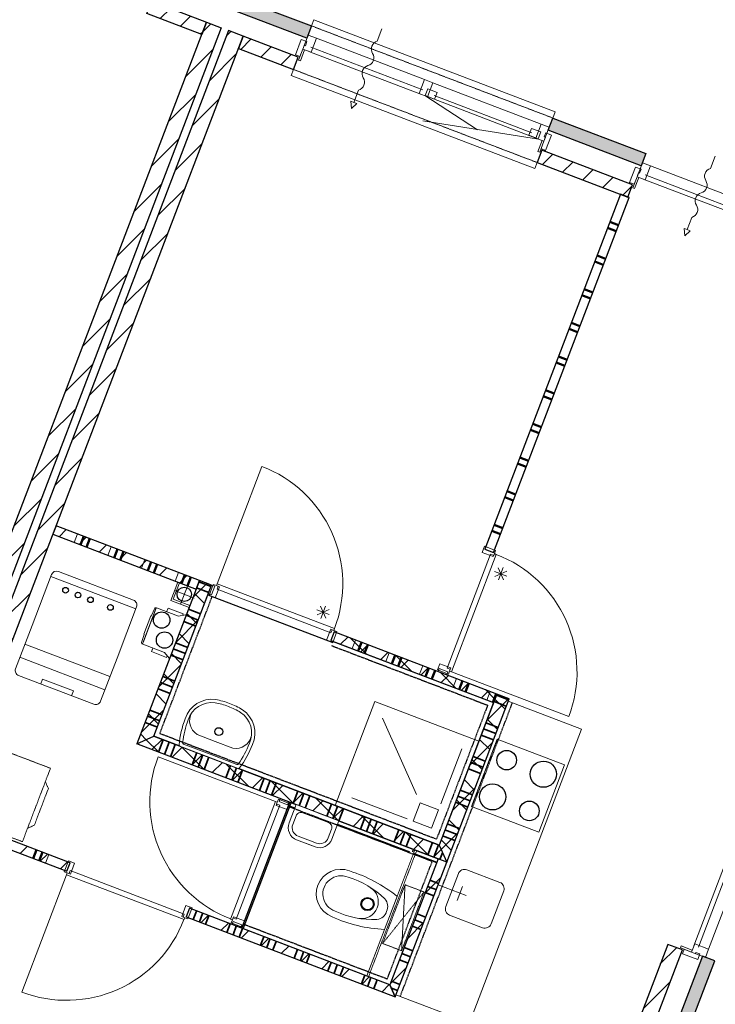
# Model space of a CAD drawing. Extents: x -1000932 to 2054797, y 285738 to 764020.
# Tile 333 of 656: x 218552 to 223860, y 575065 to 582581. Entities that reach past the tile are written whole.
import ezdxf

# ---------------------------------------------------------------- set-up
doc = ezdxf.new("R2010")
doc.units = 0
doc.header["$MEASUREMENT"] = 0
doc.set_wipeout_variables(frame=1)
doc.linetypes.add('DASHED', pattern=[0.75, 0.5, -0.25])
doc.layers.add('31.', color=7, linetype='CONTINUOUS')
doc.layers.add('HATCH_REACTORS', color=7, linetype='CONTINUOUS')
pattern_1 = [(45, (493651.67, 918770.12), (106.06602, -106.066015), [])]
pattern_2 = [(135, (493651.67, 918982.25), (106.066017, 106.06602), [])]

msp = doc.modelspace()

# ---------------------------------------------------------------- hatches: boundary and pattern name
at = {"layer": '31.', "linetype": 'Continuous'}
for points in [[(220174.571, 582657.311), (220210.259, 582750.717), (220780.102, 582533.092), (220744.415, 582439.654)], [(222584.759, 581736.779), (222620.446, 581830.186), (223330.415, 581559.029), (223294.727, 581465.592)], [(222478.071, 572068.436), (222571.477, 572032.779), (223855.977, 575395.811), (223762.54, 575431.498)]]:
    msp.add_hatch(color=7, dxfattribs=at).paths.add_polyline_path(points, flags=0)
h = msp.add_hatch(dxfattribs=at)
h.set_pattern_fill('ARKEY_P_050A40_12', style=0, pattern_type=0)
h.set_pattern_definition(pattern_1)
h.paths.add_polyline_path([(219521.29, 582628.498), (219556.977, 582721.936), (219977.352, 582561.373), (219941.665, 582467.936)], flags=0)
h = msp.add_hatch(dxfattribs=at)
h.set_pattern_fill('ARKEY_P_050A40_12', style=0, pattern_type=0)
h.set_pattern_definition(pattern_1)
h.paths.add_polyline_path([(216182.477, 572289.248), (216070.384, 572332.061), (219977.352, 582561.342), (220089.446, 582518.529)], flags=0)
h = msp.add_hatch(dxfattribs=at)
h.set_pattern_fill('ARKEY_P_050A40_12', style=0, pattern_type=0)
h.set_pattern_definition(pattern_1)
h.paths.add_polyline_path([(216238.54, 572267.842), (216350.634, 572225.029), (220257.602, 582454.311), (220145.509, 582497.123)], flags=0)
h = msp.add_hatch(dxfattribs=at)
h.set_pattern_fill('ARKEY_P_050A40_12', style=0, pattern_type=0)
h.set_pattern_definition(pattern_1)
h.paths.add_polyline_path([(220642.321, 582200.342), (220677.977, 582293.748), (220257.602, 582454.311), (220221.915, 582360.904)], flags=0)
h = msp.add_hatch(dxfattribs=at)
h.set_pattern_fill('ARKEY_P_050A40_12', style=0, pattern_type=0)
h.set_pattern_definition(pattern_1)
h.paths.add_polyline_path([(223192.634, 581226.279), (223228.29, 581319.686), (222537.009, 581583.717), (222501.321, 581490.311)], flags=0)
h = msp.add_hatch(dxfattribs=at)
h.set_pattern_fill('ARKEY_P_050A40_12', style=0, pattern_type=0)
h.set_pattern_definition(pattern_1)
h.paths.add_polyline_path([(218830.384, 578717.592), (218805.415, 578652.186), (219898.415, 578234.748), (219923.384, 578300.123)], flags=0)
h = msp.add_hatch(dxfattribs=at)
h.set_pattern_fill('ARKEY_P_050A40_17', style=0, pattern_type=0)
h.set_pattern_definition(pattern_2)
h.paths.add_polyline_path([(219447.071, 577052.998), (219576.165, 577110.748), (220016.821, 578264.436), (219923.384, 578300.123)], flags=0)
h = msp.add_hatch(dxfattribs=at)
h.set_pattern_fill('ARKEY_P_050A40_18', style=0, pattern_type=0)
h.set_pattern_definition(pattern_1)
h.paths.add_polyline_path([(219447.071, 577052.998), (219576.165, 577110.748), (220016.821, 578264.436), (219923.384, 578300.123)], flags=0)
h = msp.add_hatch(dxfattribs=at)
h.set_pattern_fill('ARKEY_P_050A40_17', style=0, pattern_type=0)
h.set_pattern_definition(pattern_2)
h.paths.add_polyline_path([(220950.977, 577907.654), (220926.009, 577842.248), (222168.477, 577367.717), (222193.446, 577433.092)], flags=0)
h = msp.add_hatch(dxfattribs=at)
h.set_pattern_fill('ARKEY_P_050A40_18', style=0, pattern_type=0)
h.set_pattern_definition(pattern_1)
h.paths.add_polyline_path([(220950.977, 577907.654), (220926.009, 577842.248), (222168.477, 577367.717), (222193.446, 577433.092)], flags=0)
h = msp.add_hatch(dxfattribs=at)
h.set_pattern_fill('ARKEY_P_050A40_17', style=0, pattern_type=0)
h.set_pattern_definition(pattern_2)
h.paths.add_polyline_path([(221752.79, 576279.404), (221810.54, 576150.279), (222286.852, 577397.436), (222193.446, 577433.092)], flags=0)
h = msp.add_hatch(dxfattribs=at)
h.set_pattern_fill('ARKEY_P_050A40_18', style=0, pattern_type=0)
h.set_pattern_definition(pattern_1)
h.paths.add_polyline_path([(221752.79, 576279.404), (221810.54, 576150.279), (222286.852, 577397.436), (222193.446, 577433.092)], flags=0)
h = msp.add_hatch(dxfattribs=at)
h.set_pattern_fill('ARKEY_P_050A40_17', style=0, pattern_type=0)
h.set_pattern_definition(pattern_2)
h.paths.add_polyline_path([(219447.071, 577052.998), (219576.165, 577110.748), (221752.79, 576279.404), (221810.54, 576150.279)], flags=0)
h = msp.add_hatch(dxfattribs=at)
h.set_pattern_fill('ARKEY_P_050A40_18', style=0, pattern_type=0)
h.set_pattern_definition(pattern_1)
h.paths.add_polyline_path([(219447.071, 577052.998), (219576.165, 577110.748), (221752.79, 576279.404), (221810.54, 576150.279)], flags=0)
h = msp.add_hatch(dxfattribs=at)
h.set_pattern_fill('ARKEY_P_050A40_12', style=0, pattern_type=0)
h.set_pattern_definition(pattern_1)
h.paths.add_polyline_path([(218912.102, 576079.811), (218937.102, 576145.217), (217986.571, 576508.248), (217961.571, 576442.842)], flags=0)
h = msp.add_hatch(dxfattribs=at)
h.set_pattern_fill('ARKEY_P_050A40_12', style=0, pattern_type=0)
h.set_pattern_definition(pattern_1)
h.paths.add_polyline_path([(221810.54, 576150.279), (221745.134, 576175.279), (221377.634, 575213.061), (221418.04, 575122.686)], flags=0)
h = msp.add_hatch(dxfattribs=at)
h.set_pattern_fill('ARKEY_P_050A40_12', style=0, pattern_type=0)
h.set_pattern_definition(pattern_1)
h.paths.add_polyline_path([(221418.04, 575122.686), (221377.634, 575213.061), (219847.915, 575797.311), (219822.946, 575731.936)], flags=0)
h = msp.add_hatch(dxfattribs=at)
h.set_pattern_fill('ARKEY_P_050A40_12', style=0, pattern_type=0)
h.set_pattern_definition(pattern_1)
h.paths.add_polyline_path([(223609.509, 575479.248), (223497.415, 575522.061), (222220.071, 572177.686), (222332.165, 572134.873)], flags=0)

# ---------------------------------------------------------------- linework, layer by layer
at = {"layer": '31.', "color": 7, "linetype": 'Continuous', "lineweight": 50}
for p, q in [((223121.696, 581012.529), (223056.29, 581037.498)), ((223103.852, 580965.811), (223038.446, 580990.779)), ((223005.727, 580708.904), (222940.321, 580733.904)), ((223023.571, 580755.623), (222958.165, 580780.592)), ((222925.446, 580498.717), (222860.04, 580523.717)), ((222907.602, 580452.029), (222842.196, 580476.998)), ((222827.321, 580241.811), (222761.915, 580266.811)), ((222809.477, 580195.123), (222744.102, 580220.092)), ((222711.352, 579938.217), (222645.977, 579963.186)), ((222729.196, 579984.936), (222663.821, 580009.904)), ((222631.071, 579728.029), (222565.696, 579752.998)), ((222613.227, 579681.311), (222547.852, 579706.279)), ((222515.134, 579424.404), (222449.727, 579449.373)), ((222532.946, 579471.123), (222467.571, 579496.092)), ((222434.852, 579214.217), (222369.446, 579239.186)), ((222417.009, 579167.529), (222351.634, 579192.498)), ((222336.727, 578957.342), (222271.352, 578982.311)), ((222318.884, 578910.623), (222253.509, 578935.592)), ((222220.759, 578653.717), (222155.384, 578678.686)), ((222238.602, 578700.436), (222173.227, 578725.404)), ((219040.571, 578637.311), (219015.602, 578571.904)), ((219087.29, 578619.467), (219062.321, 578554.092)), ((219297.477, 578539.186), (219272.509, 578473.811)), ((219344.196, 578521.342), (219319.196, 578455.967)), ((219554.384, 578441.061), (219529.384, 578375.686)), ((219601.071, 578423.217), (219576.102, 578357.842)), ((219811.259, 578342.936), (219786.29, 578277.561)), ((219857.977, 578325.123), (219833.009, 578259.717)), ((221161.165, 577827.373), (221136.196, 577761.967)), ((221207.884, 577809.529), (221182.884, 577744.154)), ((221418.071, 577729.248), (221393.102, 577663.873)), ((221464.759, 577711.404), (221439.79, 577646.029)), ((221674.977, 577631.123), (221649.977, 577565.748)), ((221721.665, 577613.279), (221696.696, 577547.904)), ((221931.852, 577532.998), (221906.884, 577467.623)), ((221978.571, 577515.186), (221953.602, 577449.779)), ((222188.759, 577434.904), (222163.79, 577369.498)), ((218655.227, 576177.936), (218680.196, 576243.342)), ((218701.915, 576160.092), (218726.915, 576225.498))]:
    msp.add_line(p, q, dxfattribs=at)
at = {"layer": '31.', "color": 7, "linetype": 'Continuous', "lineweight": 13}
for p, q in [((218993.852, 578655.154), (218968.884, 578589.748)), ((219087.29, 578619.467), (219062.321, 578554.092)), ((219250.759, 578557.029), (219225.79, 578491.623)), ((219344.196, 578521.342), (219319.196, 578455.967)), ((219507.665, 578458.904), (219482.696, 578393.529)), ((219601.071, 578423.217), (219576.102, 578357.842)), ((219764.571, 578360.779), (219739.602, 578295.404)), ((219857.977, 578325.123), (219833.009, 578259.717)), ((221114.446, 577845.217), (221089.477, 577779.811)), ((221207.884, 577809.529), (221182.884, 577744.154)), ((221371.352, 577747.092), (221346.384, 577681.686)), ((221464.759, 577711.404), (221439.79, 577646.029)), ((221628.259, 577648.967), (221603.29, 577583.592)), ((221721.665, 577613.279), (221696.696, 577547.904)), ((221885.165, 577550.842), (221860.165, 577485.467)), ((221978.571, 577515.186), (221953.602, 577449.779)), ((222142.04, 577452.717), (222117.071, 577387.342)), ((218655.227, 576177.936), (218680.196, 576243.342)), ((218748.634, 576142.248), (218773.634, 576207.654))]:
    msp.add_line(p, q, dxfattribs=at)
at = {"layer": '31.', "color": 7, "linetype": 'Continuous', "lineweight": 35}
for p, q in [((219901.977, 578244.092), (219995.415, 578208.404)), ((219919.821, 578290.779), (220013.259, 578255.092)), ((219839.54, 578080.592), (219932.977, 578044.904)), ((219839.54, 578080.592), (219932.977, 578044.904)), ((219821.696, 578033.904), (219915.134, 577998.217)), ((219803.852, 577987.186), (219897.29, 577951.498)), ((219723.571, 577776.998), (219817.009, 577741.311)), ((219741.415, 577823.686), (219834.852, 577787.998)), ((219741.415, 577823.686), (219834.852, 577787.998)), ((219705.727, 577730.279), (219799.165, 577694.592)), ((219643.321, 577566.779), (219736.727, 577531.123)), ((219643.321, 577566.779), (219736.727, 577531.123)), ((219625.477, 577520.092), (219718.884, 577484.404)), ((219607.634, 577473.373), (219701.04, 577437.686)), ((222189.884, 577423.748), (222283.29, 577388.092)), ((222172.04, 577377.061), (222265.446, 577341.373)), ((219527.352, 577263.186), (219620.759, 577227.498)), ((219545.196, 577309.904), (219638.602, 577274.217)), ((219545.196, 577309.904), (219638.602, 577274.217)), ((219509.509, 577216.467), (219602.915, 577180.811)), ((222109.602, 577213.561), (222203.009, 577177.904)), ((222109.602, 577213.561), (222203.009, 577177.904)), ((222073.915, 577120.154), (222167.321, 577084.467)), ((222091.759, 577166.873), (222185.165, 577131.186)), ((219646.227, 577083.967), (219610.571, 576990.561)), ((219692.946, 577066.123), (219657.259, 576972.717)), ((219739.665, 577048.279), (219703.977, 576954.873)), ((219739.665, 577048.279), (219703.977, 576954.873)), ((219903.134, 576985.842), (219867.446, 576892.436)), ((219949.852, 576967.998), (219914.165, 576874.592)), ((219996.54, 576950.154), (219960.884, 576856.748)), ((219996.54, 576950.154), (219960.884, 576856.748)), ((222011.477, 576956.686), (222104.884, 576920.998)), ((222011.477, 576956.686), (222104.884, 576920.998)), ((220160.04, 576887.717), (220124.352, 576794.311)), ((221993.634, 576909.967), (222087.04, 576874.279)), ((220206.759, 576869.873), (220171.071, 576776.467)), ((220253.446, 576852.061), (220217.79, 576758.623)), ((220253.446, 576852.061), (220217.79, 576758.623)), ((221975.79, 576863.248), (222069.227, 576827.561)), ((220416.946, 576789.623), (220381.259, 576696.186)), ((220463.634, 576771.779), (220427.977, 576678.342)), ((220510.352, 576753.936), (220474.665, 576660.498)), ((220510.352, 576753.936), (220474.665, 576660.498)), ((220673.821, 576691.498), (220638.165, 576598.061)), ((220720.54, 576673.654), (220684.852, 576580.217)), ((220767.259, 576655.811), (220731.571, 576562.404)), ((220767.259, 576655.811), (220731.571, 576562.404)), ((221895.509, 576653.061), (221988.946, 576617.373)), ((221913.352, 576699.779), (222006.759, 576664.092)), ((221913.352, 576699.779), (222006.759, 576664.092)), ((220930.727, 576593.373), (220895.04, 576499.936)), ((220977.446, 576575.529), (220941.759, 576482.123)), ((221877.665, 576606.373), (221971.102, 576570.686)), ((221024.165, 576557.686), (220988.477, 576464.279)), ((221024.165, 576557.686), (220988.477, 576464.279)), ((221187.634, 576495.248), (221151.946, 576401.842)), ((221234.352, 576477.404), (221198.665, 576383.998)), ((221281.04, 576459.561), (221245.384, 576366.154)), ((221281.04, 576459.561), (221245.384, 576366.154)), ((221815.227, 576442.873), (221908.665, 576407.186)), ((221815.227, 576442.873), (221908.665, 576407.186)), ((221444.54, 576397.123), (221408.852, 576303.717)), ((221491.259, 576379.279), (221455.571, 576285.873)), ((221537.946, 576361.436), (221502.259, 576268.029)), ((221537.946, 576361.436), (221502.259, 576268.029)), ((221779.54, 576349.467), (221872.977, 576313.779)), ((221797.384, 576396.154), (221890.821, 576360.467)), ((221701.446, 576298.998), (221665.759, 576205.592)), ((221748.134, 576281.154), (221712.477, 576187.748)), ((221778.79, 576221.248), (221759.165, 576169.904)), ((221778.79, 576221.248), (221759.165, 576169.904)), ((221748.102, 575986.811), (221682.696, 576011.811)), ((221712.446, 575893.404), (221647.009, 575918.404)), ((221712.446, 575893.404), (221647.009, 575918.404)), ((221730.29, 575940.123), (221664.852, 575965.092)), ((219876.634, 575711.404), (219901.602, 575776.811)), ((219876.634, 575711.404), (219901.602, 575776.811)), ((219923.352, 575693.561), (219948.321, 575758.967)), ((221649.977, 575729.936), (221584.571, 575754.904)), ((219970.071, 575675.748), (219995.04, 575741.123)), ((220133.54, 575613.311), (220158.509, 575678.686)), ((220133.54, 575613.311), (220158.509, 575678.686)), ((221632.134, 575683.217), (221566.727, 575708.217)), ((220180.259, 575595.467), (220205.227, 575660.842)), ((220226.946, 575577.623), (220251.946, 575642.998)), ((221614.29, 575636.498), (221548.915, 575661.498)), ((221614.29, 575636.498), (221548.915, 575661.498)), ((220390.446, 575515.186), (220415.415, 575580.561)), ((220390.446, 575515.186), (220415.415, 575580.561)), ((220437.134, 575497.342), (220462.134, 575562.717)), ((220483.852, 575479.498), (220508.821, 575544.873)), ((220647.352, 575417.061), (220672.321, 575482.436)), ((220647.352, 575417.061), (220672.321, 575482.436)), ((220694.04, 575399.217), (220719.04, 575464.592)), ((220740.759, 575381.373), (220765.727, 575446.779)), ((221534.009, 575426.311), (221468.634, 575451.311)), ((221551.852, 575473.029), (221486.477, 575497.998)), ((220904.227, 575318.936), (220929.227, 575384.342)), ((220904.227, 575318.936), (220929.227, 575384.342)), ((221516.165, 575379.623), (221450.79, 575404.592)), ((221516.165, 575379.623), (221450.79, 575404.592)), ((220950.946, 575301.092), (220975.915, 575366.498)), ((220997.665, 575283.248), (221022.634, 575348.654)), ((221161.134, 575220.811), (221186.102, 575286.217)), ((221161.134, 575220.811), (221186.102, 575286.217)), ((221207.852, 575202.967), (221232.821, 575268.373)), ((221254.571, 575185.123), (221279.54, 575250.529)), ((221453.727, 575216.123), (221388.352, 575241.123)), ((221435.884, 575169.436), (221389.165, 575187.279)), ((221418.04, 575122.717), (221418.009, 575122.717)), ((221418.04, 575122.717), (221418.009, 575122.717))]:
    msp.add_line(p, q, dxfattribs=at)
at = {"layer": '31.', "color": 253, "linetype": 'Continuous', "lineweight": 25}
for p, q in [((220256.634, 575641.217), (220624.134, 576603.436)), ((221190.79, 575284.404), (221558.29, 576246.623))]:
    msp.add_line(p, q, dxfattribs=at)
at = {"layer": '31.', "color": 253, "linetype": 'Continuous', "lineweight": 35}
msp.add_line((220604.009, 576578.998), (221734.415, 576147.248), dxfattribs=at)
at = {"layer": '31.', "color": 7, "linetype": 'Continuous', "lineweight": 25, "ltscale": 10}
for points in [[(220210.259, 582750.717), (220780.102, 582533.092)], [(219556.977, 582721.936), (219977.352, 582561.373)], [(219941.665, 582467.936), (219521.29, 582628.498)], [(220744.415, 582439.654), (220174.571, 582657.311)], [(216070.384, 572332.061), (219977.352, 582561.342)], [(220089.446, 582518.529), (216182.477, 572289.248)], [(219977.352, 582561.373), (219941.665, 582467.936)], [(219977.352, 582561.342), (220089.446, 582518.529)], [(220780.102, 582533.092), (220744.415, 582439.654)], [(220145.509, 582497.123), (216238.54, 572267.842)], [(216350.634, 572225.029), (220257.602, 582454.311)], [(220257.602, 582454.311), (220145.509, 582497.123)], [(220257.602, 582454.311), (220221.915, 582360.904)], [(220677.977, 582293.748), (220257.602, 582454.311)], [(220221.915, 582360.904), (220642.321, 582200.342)], [(220642.321, 582200.342), (220677.977, 582293.748)], [(222584.759, 581736.779), (222620.446, 581830.186)], [(222620.446, 581830.186), (223330.415, 581559.029)], [(223294.727, 581465.592), (222584.759, 581736.779)], [(222537.009, 581583.717), (222501.321, 581490.311)], [(223228.29, 581319.686), (222537.009, 581583.717)], [(223330.415, 581559.029), (223294.727, 581465.592)], [(222501.321, 581490.311), (223192.634, 581226.279)], [(223192.634, 581226.279), (223228.29, 581319.686)], [(223497.415, 575522.061), (222220.071, 572177.686)], [(223609.509, 575479.248), (223497.415, 575522.061)], [(222332.165, 572134.873), (223609.509, 575479.248)], [(223762.54, 575431.498), (222478.071, 572068.436)], [(222571.477, 572032.779), (223855.977, 575395.811)], [(223855.977, 575395.811), (223762.54, 575431.498)]]:
    msp.add_lwpolyline(points, dxfattribs=at)
at = {"layer": '31.', "color": 7, "linetype": 'Continuous', "lineweight": 18, "ltscale": 10}
for points in [[(220780.102, 582533.092), (220797.946, 582579.779), (222638.259, 581876.904), (222620.446, 581830.186)], [(220815.915, 582439.123), (221642.196, 582123.529)], [(220774.852, 582370.779), (221627.29, 582045.186)], [(220680.196, 582271.498), (220712.665, 582356.529)], [(220726.665, 582351.154), (220694.196, 582266.154)], [(220712.665, 582356.529), (220726.665, 582351.154)], [(220759.384, 582338.686), (221617.415, 582010.967)], [(220694.196, 582266.154), (220680.196, 582271.498)], [(222501.321, 581490.311), (222483.477, 581443.592), (220624.477, 582153.623), (220642.321, 582200.342)], [(221704.79, 582099.623), (222531.071, 581784.029)], [(221642.634, 582001.311), (222511.884, 581669.311)], [(221714.227, 582002.342), (222459.227, 581717.811)], [(222538.977, 581658.967), (222506.509, 581573.967)], [(222520.54, 581568.623), (222553.009, 581653.623)], [(222553.009, 581653.623), (222538.977, 581658.967)], [(222506.509, 581573.967), (222520.54, 581568.623)], [(224178.04, 581154.998), (223366.227, 581465.029)], [(223230.509, 581297.436), (223262.977, 581382.467)], [(223262.977, 581382.467), (223276.977, 581377.092)], [(224163.102, 581076.654), (223325.165, 581396.717)], [(223276.977, 581377.092), (223244.509, 581292.092)], [(224153.259, 581042.436), (223309.696, 581364.623)], [(223136.571, 581247.686), (222101.852, 578538.561)], [(223201.946, 581222.686), (223136.571, 581247.686)], [(223244.509, 581292.092), (223230.509, 581297.436)], [(222167.227, 578513.561), (223201.946, 581222.686)], [(218830.384, 578717.592), (218805.415, 578652.186)], [(219923.384, 578300.123), (218830.384, 578717.592)], [(218805.415, 578652.186), (219898.415, 578234.748)], [(222101.852, 578538.561), (222167.227, 578513.561)], [(222146.165, 578500.467), (221814.259, 577631.467), (221837.602, 577622.529), (221832.259, 577608.529), (221846.29, 577603.154), (222188.571, 578499.404), (222174.884, 578505.561), (222169.54, 578491.561), (222146.165, 578500.467)], [(218789.821, 578331.123), (219438.165, 578083.498)], [(218847.009, 578368.686), (219420.602, 578149.623)], [(219923.384, 578300.123), (219447.071, 577052.998)], [(219576.165, 577110.748), (220016.821, 578264.436)], [(219844.884, 578094.623), (219704.759, 578148.123), (219758.29, 578288.248)], [(219850.259, 578108.623), (219724.134, 578156.779), (219772.29, 578282.904)], [(219836.602, 578269.061), (219779.509, 578119.592)], [(219898.415, 578234.748), (219923.384, 578300.123)], [(220016.821, 578264.436), (219923.384, 578300.123)], [(220027.665, 578222.842), (220040.165, 578255.529), (220016.821, 578264.436), (219991.821, 578199.061), (220015.196, 578190.123), (220027.665, 578222.842)], [(220927.196, 577900.686), (220058.165, 578232.592), (220067.071, 578255.936), (220053.071, 578261.311), (220058.415, 578275.311), (220954.665, 577932.998), (220950.102, 577918.686), (220936.102, 577924.029), (220927.196, 577900.686)], [(219882.79, 578165.779), (219733.321, 578222.873)], [(220044.321, 578168.311), (220894.415, 577843.623)], [(220950.977, 577907.654), (220926.009, 577842.248)], [(222193.446, 577433.092), (220950.977, 577907.654)], [(219240.634, 577566.342), (218592.321, 577813.936)], [(220926.009, 577842.248), (222168.477, 577367.717)], [(219202.384, 577466.186), (218554.071, 577713.811)], [(221786.665, 577615.248), (221819.352, 577602.748), (221810.446, 577579.404), (221745.04, 577604.373), (221753.946, 577627.717), (221786.665, 577615.248)], [(218948.509, 577420.029), (218962.79, 577457.404), (218726.79, 577547.529), (218712.509, 577510.186)], [(222193.446, 577433.092), (221752.79, 576279.404)], [(222168.477, 577367.717), (222193.446, 577433.092)], [(222286.852, 577397.436), (222193.446, 577433.092)], [(220958.759, 576582.654), (221262.04, 577376.717), (222056.071, 577073.436)], [(221810.54, 576150.279), (222286.852, 577397.436)], [(221579.571, 576666.686), (221319.759, 577247.623)], [(219576.165, 577110.748), (221752.79, 576279.404)], [(221810.54, 576150.279), (219447.071, 577052.998)], [(222513.602, 576379.529), (221999.79, 576575.779), (222195.696, 577088.623), (222709.477, 576892.404), (222513.602, 576379.529)], [(221766.415, 576595.311), (221926.977, 577015.717)], [(220204.259, 575714.467), (220536.165, 576583.498), (220512.821, 576592.436), (220518.165, 576606.436), (220504.134, 576611.779), (220161.852, 575715.561), (220175.54, 575709.373), (220180.884, 575723.404), (220204.259, 575714.467)], [(220563.759, 576599.717), (220531.071, 576612.217), (220539.977, 576635.561), (220605.384, 576610.592), (220596.477, 576587.217), (220563.759, 576599.717)], [(221508.227, 576479.842), (221087.852, 576640.404)], [(218937.102, 576145.217), (217986.571, 576508.248)], [(217961.571, 576442.842), (218912.102, 576079.811)], [(224018.384, 576350.717), (223697.259, 575509.967)], [(224050.477, 576335.248), (223731.477, 575500.092)], [(224118.79, 576294.186), (223809.821, 575485.186)], [(218912.102, 576079.811), (218937.102, 576145.217)], [(221745.134, 576175.279), (221377.634, 575213.061)], [(221418.04, 575122.686), (221810.54, 576150.279)], [(221810.54, 576150.279), (221745.134, 576175.279)], [(219807.509, 575753.873), (218938.477, 576085.811), (218929.571, 576062.436), (218915.54, 576067.779), (218910.196, 576053.779), (219806.446, 575711.467), (219812.602, 575725.186), (219798.602, 575730.529), (219807.509, 575753.873)], [(221744.54, 575977.467), (221959.384, 575895.404)], [(221891.259, 575857.186), (221932.29, 575964.623)], [(219847.915, 575797.311), (219822.946, 575731.936)], [(221377.634, 575213.061), (219847.915, 575797.311)], [(219822.946, 575731.936), (221418.04, 575122.686)], [(220205.196, 575660.873), (220172.477, 575673.342), (220181.415, 575696.717), (220246.79, 575671.748), (220237.884, 575648.373), (220205.196, 575660.873)], [(223599.759, 575509.748), (223594.384, 575495.717)], [(223594.384, 575495.717), (223679.415, 575463.248)], [(223684.759, 575477.279), (223599.759, 575509.748)], [(223679.415, 575463.248), (223684.759, 575477.279)]]:
    msp.add_lwpolyline(points, dxfattribs=at)
at = {"layer": '31.', "color": 7, "linetype": 'DASHED', "lineweight": 18, "ltscale": 10}
for points in [[(222620.446, 581830.186), (220780.102, 582533.092)], [(220642.321, 582200.342), (222501.321, 581490.311)], [(218747.727, 576763.467), (218770.821, 576711.811), (218663.79, 576431.561), (218612.134, 576408.467)]]:
    msp.add_lwpolyline(points, dxfattribs=at)
at = {"layer": '31.', "color": 7, "linetype": 'Continuous', "lineweight": 13, "ltscale": 10}
for points in [[(221316.477, 582510.186), (221280.79, 582416.779, 0.49999999), (221245.134, 582323.342, -0.49999999), (221209.446, 582229.936, 0.49999999), (221173.759, 582136.529, -0.49999999), (221138.102, 582043.092), (221102.415, 581949.686), (221079.04, 581958.592), (221084.571, 581902.967), (221125.759, 581940.748), (221102.415, 581949.686)], [(223859.571, 581538.904), (223823.884, 581445.467, 0.49999999), (223788.196, 581352.061, -0.49999999), (223752.509, 581258.623, 0.49999999), (223716.852, 581165.217, -0.49999999), (223681.165, 581071.811), (223645.477, 580978.373), (223622.134, 580987.311), (223627.634, 580931.654), (223668.852, 580969.467), (223645.477, 580978.373)], [(220954.29, 577933.154, 0.41421358), (220400.602, 579171.186), (220058.415, 578275.311)], [(222188.446, 578499.061, -0.41421358), (222742.165, 577260.998), (221846.29, 577603.154)], [(220162.071, 575716.154, -0.41421358), (219608.509, 576953.873), (220504.134, 576611.779)], [(219805.852, 575711.686, -0.41421358), (218568.134, 575158.123), (218910.196, 576053.779)]]:
    msp.add_lwpolyline(points, format="xyb", dxfattribs=at)
at = {"layer": '31.', "color": 7, "linetype": 'Continuous', "lineweight": 18, "ltscale": 10}
for points in [[(220815.915, 582439.123), (220753.321, 582463.029), (220712.665, 582356.529), (220775.259, 582332.623)], [(220690.884, 582299.529), (220712.665, 582356.529), (220712.665, 582356.529), (220719.79, 582375.217), (220719.79, 582375.217), (220723.727, 582385.467), (220732.134, 582382.279), (220743.915, 582413.092), (220700.946, 582429.498), (220700.946, 582429.498), (220656.321, 582312.748)], [(221642.196, 582123.529), (221704.79, 582099.623), (221664.134, 581993.123), (221601.54, 582017.029)], [(221665.477, 582053.623), (221645.477, 582001.311), (221718.196, 581973.529), (221738.196, 582025.842)], [(222531.071, 581784.029), (222593.665, 581760.123), (222553.009, 581653.623), (222490.415, 581677.529)], [(222529.727, 581723.529), (222509.759, 581671.217), (222437.04, 581698.967), (222457.009, 581751.279)], [(222531.227, 581596.623), (222553.009, 581653.623), (222553.009, 581653.623), (222560.134, 581672.311), (222560.134, 581672.311), (222564.071, 581682.592), (222555.665, 581685.779), (222567.415, 581716.623), (222610.384, 581700.217), (222610.384, 581700.217), (222565.79, 581583.436)], [(223366.227, 581465.029), (223303.634, 581488.936), (223262.977, 581382.467), (223325.571, 581358.561)], [(223241.196, 581325.467), (223262.977, 581382.467), (223262.977, 581382.467), (223270.102, 581401.123), (223270.102, 581401.123), (223274.04, 581411.404), (223282.446, 581408.217), (223294.227, 581439.029), (223251.259, 581455.436), (223251.259, 581455.436), (223206.634, 581338.686)], [(222174.79, 578505.342), (222165.884, 578481.967), (222081.79, 578514.092), (222099.634, 578560.811), (222183.696, 578528.686)], [(220053.071, 578261.311), (220076.415, 578252.373), (220044.321, 578168.311), (219997.602, 578186.154), (220029.727, 578270.217)], [(220949.884, 577918.779), (220926.54, 577927.686), (220894.415, 577843.623), (220941.134, 577825.779), (220973.227, 577909.842)], [(221832.259, 577608.529), (221841.196, 577631.873), (221757.102, 577663.998), (221739.259, 577617.279), (221823.352, 577585.154)], [(220518.165, 576606.436), (220509.227, 576583.092), (220593.321, 576550.967), (220611.165, 576597.686), (220527.071, 576629.779)], [(218915.54, 576067.779), (218938.915, 576058.873), (218971.009, 576142.936), (218924.321, 576160.779), (218892.196, 576076.717)], [(219812.352, 575725.279), (219789.009, 575734.186), (219821.134, 575818.248), (219867.821, 575800.436), (219835.727, 575716.342)], [(220175.634, 575709.623), (220184.54, 575732.967), (220268.634, 575700.873), (220250.79, 575654.154), (220166.727, 575686.279)], [(223809.821, 575485.186), (223785.915, 575422.592), (223679.415, 575463.248), (223703.321, 575525.842)], [(223622.415, 575485.029), (223679.415, 575463.248), (223679.415, 575463.248), (223698.102, 575456.123), (223698.102, 575456.123), (223708.384, 575452.186), (223711.571, 575460.592), (223742.415, 575448.842), (223726.009, 575405.842), (223726.009, 575405.842), (223609.227, 575450.467)]]:
    msp.add_lwpolyline(points, close=True, dxfattribs=at)
at = {"layer": '31.', "color": 7, "linetype": 'Continuous', "lineweight": 13, "ltscale": 10}
for points in [[(221642.634, 582001.311), (222046.259, 581740.123)], [(222511.884, 581669.311), (221628.009, 581808.873)], [(222243.415, 578305.592), (222202.571, 578396.873)], [(222205.134, 578304.529), (222240.821, 578397.967)], [(222269.696, 578333.404), (222176.29, 578369.092)], [(222177.352, 578330.842), (222268.634, 578371.654)], [(220820.446, 578075.248), (220913.852, 578039.592)], [(220821.509, 578036.998), (220912.79, 578077.842)], [(220846.759, 578103.061), (220887.571, 578011.779)], [(220885.009, 578104.123), (220849.321, 578010.717)]]:
    msp.add_lwpolyline(points, dxfattribs=at)
at = {"layer": '31.', "color": 7, "linetype": 'Continuous', "lineweight": 18, "ltscale": 10}
for points in [[(218646.446, 577955.686), (218795.352, 578345.592, -0.41421354), (218847.009, 578368.686), (219420.602, 578149.623, -0.41421358), (219443.696, 578097.967), (219294.759, 577708.061)], [(218646.446, 577955.686), (218520.634, 577626.279, 0.41421358), (218543.727, 577574.654), (219117.321, 577355.561, 0.41421358), (219168.946, 577378.654), (219294.759, 577708.061)], [(221803.79, 575810.311), (221900.134, 576062.561, -0.41421361), (221964.665, 576091.404), (222216.915, 575995.092, -0.41421361), (222245.759, 575930.529), (222149.446, 575678.311, -0.41421361), (222084.884, 575649.436), (221832.665, 575745.779, -0.41421361), (221803.79, 575810.311)]]:
    msp.add_lwpolyline(points, format="xyb", dxfattribs=at)
at = {"layer": '31.', "color": 7, "linetype": 'DASHED', "lineweight": 18, "ltscale": 10}
msp.add_lwpolyline([(218226.477, 577080.311), (218012.384, 576519.811), (218572.884, 576305.717), (218786.977, 576866.217)], close=True, dxfattribs=at)
at = {"layer": '31.', "color": 7, "linetype": 'Continuous'}
for centre, radius in [((218901.727, 578225.217), 21.602), ((219808.04, 578194.311), 54.996), ((218997.009, 578188.842), 21.613), ((219092.29, 578152.436), 21.602), ((219244.29, 578094.404), 21.584), ((222268.227, 576928.186), 74.995), ((222548.477, 576821.154), 99.992), ((222161.165, 576647.936), 100.021), ((222441.415, 576540.904), 75.007)]:
    msp.add_circle(centre, radius, dxfattribs=at)
at = {"layer": 'HATCH_REACTORS', "ltscale": 10}
for points in [[(220174.571, 582657.311), (220210.259, 582750.717), (220780.102, 582533.092), (220744.415, 582439.654)], [(219521.29, 582628.498), (219556.977, 582721.936), (219977.352, 582561.373), (219941.665, 582467.936)], [(216182.477, 572289.248), (216070.384, 572332.061), (219977.352, 582561.342), (220089.446, 582518.529)], [(216238.54, 572267.842), (216350.634, 572225.029), (220257.602, 582454.311), (220145.509, 582497.123)], [(220642.321, 582200.342), (220677.977, 582293.748), (220257.602, 582454.311), (220221.915, 582360.904)], [(222584.759, 581736.779), (222620.446, 581830.186), (223330.415, 581559.029), (223294.727, 581465.592)], [(223192.634, 581226.279), (223228.29, 581319.686), (222537.009, 581583.717), (222501.321, 581490.311)], [(223201.946, 581222.686), (223136.571, 581247.686), (222101.852, 578538.561), (222167.227, 578513.561)], [(218830.384, 578717.592), (218805.415, 578652.186), (219898.415, 578234.748), (219923.384, 578300.123)], [(218830.384, 578717.592), (218805.415, 578652.186), (219898.415, 578234.748), (219923.384, 578300.123)], [(218830.384, 578717.592), (218805.415, 578652.186), (219898.415, 578234.748), (219923.384, 578300.123)], [(219447.071, 577052.998), (219576.165, 577110.748), (220016.821, 578264.436), (219923.384, 578300.123)], [(219447.071, 577052.998), (219576.165, 577110.748), (220016.821, 578264.436), (219923.384, 578300.123)], [(219447.071, 577052.998), (219576.165, 577110.748), (220016.821, 578264.436), (219923.384, 578300.123)], [(219447.071, 577052.998), (219576.165, 577110.748), (220016.821, 578264.436), (219923.384, 578300.123)], [(220950.977, 577907.654), (220926.009, 577842.248), (222168.477, 577367.717), (222193.446, 577433.092)], [(220950.977, 577907.654), (220926.009, 577842.248), (222168.477, 577367.717), (222193.446, 577433.092)], [(220950.977, 577907.654), (220926.009, 577842.248), (222168.477, 577367.717), (222193.446, 577433.092)], [(220950.977, 577907.654), (220926.009, 577842.248), (222168.477, 577367.717), (222193.446, 577433.092)], [(221752.79, 576279.404), (221810.54, 576150.279), (222286.852, 577397.436), (222193.446, 577433.092)], [(221752.79, 576279.404), (221810.54, 576150.279), (222286.852, 577397.436), (222193.446, 577433.092)], [(221752.79, 576279.404), (221810.54, 576150.279), (222286.852, 577397.436), (222193.446, 577433.092)], [(221752.79, 576279.404), (221810.54, 576150.279), (222286.852, 577397.436), (222193.446, 577433.092)], [(219447.071, 577052.998), (219576.165, 577110.748), (221752.79, 576279.404), (221810.54, 576150.279)], [(219447.071, 577052.998), (219576.165, 577110.748), (221752.79, 576279.404), (221810.54, 576150.279)], [(219447.071, 577052.998), (219576.165, 577110.748), (221752.79, 576279.404), (221810.54, 576150.279)], [(219447.071, 577052.998), (219576.165, 577110.748), (221752.79, 576279.404), (221810.54, 576150.279)], [(221745.134, 576175.279), (221377.634, 575213.061), (220247.227, 575644.811), (220614.727, 576607.029)], [(221745.134, 576175.279), (221377.634, 575213.061), (220247.227, 575644.811), (220614.727, 576607.029)], [(218912.102, 576079.811), (218937.102, 576145.217), (217986.571, 576508.248), (217961.571, 576442.842)], [(218912.102, 576079.811), (218937.102, 576145.217), (217986.571, 576508.248), (217961.571, 576442.842)], [(218912.102, 576079.811), (218937.102, 576145.217), (217986.571, 576508.248), (217961.571, 576442.842)], [(221810.54, 576150.279), (221745.134, 576175.279), (221377.634, 575213.061), (221418.04, 575122.686)], [(221810.54, 576150.279), (221745.134, 576175.279), (221377.634, 575213.061), (221418.04, 575122.686)], [(221810.54, 576150.279), (221745.134, 576175.279), (221377.634, 575213.061), (221418.04, 575122.686)], [(221418.04, 575122.686), (221377.634, 575213.061), (219847.915, 575797.311), (219822.946, 575731.936)], [(221418.04, 575122.686), (221377.634, 575213.061), (219847.915, 575797.311), (219822.946, 575731.936)], [(221418.04, 575122.686), (221377.634, 575213.061), (219847.915, 575797.311), (219822.946, 575731.936)], [(223609.509, 575479.248), (223497.415, 575522.061), (222220.071, 572177.686), (222332.165, 572134.873)], [(222478.071, 572068.436), (222571.477, 572032.779), (223855.977, 575395.811), (223762.54, 575431.498)]]:
    msp.add_lwpolyline(points, close=True, dxfattribs=at)

# ---------------------------------------------------------------- next in the draw order: wipeouts: each hides what was drawn before it
for points in [[(220824.915, 576526.748), (220988.384, 576464.311), (220934.884, 576324.186), (220933.009, 576319.623), (220930.946, 576315.186), (220928.634, 576310.842), (220926.134, 576306.623), (220923.415, 576302.529), (220920.509, 576298.592), (220917.384, 576294.779), (220914.102, 576291.123), (220910.665, 576287.654), (220907.04, 576284.342), (220903.259, 576281.217), (220899.321, 576278.279), (220895.227, 576275.529), (220891.04, 576272.998), (220886.727, 576270.686), (220882.29, 576268.561), (220877.759, 576266.686), (220873.134, 576264.998), (220868.446, 576263.561), (220863.696, 576262.342), (220858.884, 576261.373), (220854.04, 576260.654), (220849.134, 576260.154), (220844.259, 576259.904), (220839.352, 576259.873), (220834.446, 576260.092), (220829.54, 576260.561), (220824.696, 576261.279), (220819.884, 576262.217), (220815.102, 576263.373), (220810.415, 576264.779), (220805.79, 576266.436), (220735.727, 576293.186)], [(221201.915, 575285.529), (221173.915, 575296.217), (221531.977, 576233.779), (221560.009, 576223.092)]]:
    msp.add_wipeout(points).dxf.layer = '31.'

# ---------------------------------------------------------------- next in the draw order: linework, layer by layer
at = {"layer": '31.', "color": 7, "linetype": 'Continuous', "lineweight": 18, "ltscale": 10}
msp.add_lwpolyline([(220931.821, 576400.279, 0.41421361), (220908.727, 576451.904)], format="xyb", dxfattribs=at)
msp.add_lwpolyline([(220931.821, 576400.279), (220906.852, 576334.873)], dxfattribs=at)

# ---------------------------------------------------------------- next in the draw order: wipeouts: each hides what was drawn before it
for points in [[(220824.915, 576526.748), (220661.446, 576589.186), (220607.915, 576449.061), (220606.29, 576444.436), (220604.852, 576439.717), (220603.696, 576434.967), (220602.759, 576430.154), (220602.04, 576425.279), (220601.571, 576420.404), (220601.352, 576415.498), (220601.384, 576410.592), (220601.634, 576405.686), (220602.134, 576400.811), (220602.852, 576395.936), (220603.821, 576391.123), (220605.04, 576386.373), (220606.477, 576381.686), (220608.165, 576377.061), (220610.04, 576372.529), (220612.165, 576368.123), (220614.477, 576363.779), (220617.04, 576359.592), (220619.759, 576355.529), (220622.696, 576351.592), (220625.821, 576347.811), (220629.134, 576344.186), (220632.634, 576340.717), (220636.259, 576337.436), (220640.071, 576334.342), (220644.009, 576331.436), (220648.102, 576328.717), (220652.321, 576326.186), (220656.665, 576323.904), (220661.102, 576321.811), (220665.665, 576319.967), (220735.727, 576293.186)], [(221383.884, 575761.967), (221335.727, 575635.842), (221322.821, 575636.561), (221309.946, 575637.404), (221297.071, 575638.404), (221284.196, 575639.561), (221271.352, 575640.873), (221258.509, 575642.342), (221245.696, 575643.936), (221232.915, 575645.717), (221220.134, 575647.623), (221207.384, 575649.686), (221194.665, 575651.904), (221181.977, 575654.248), (221169.29, 575656.779), (221156.665, 575659.436), (221144.04, 575662.248), (221131.477, 575665.186), (221118.946, 575668.279), (221106.446, 575671.529), (221093.977, 575674.936), (221081.571, 575678.467), (221069.196, 575682.154), (221056.852, 575685.998), (221044.571, 575689.967), (221032.321, 575694.092), (221020.134, 575698.373), (221007.977, 575702.779), (220995.915, 575707.311), (220983.884, 575712.029), (220971.884, 575716.842), (220959.977, 575721.811), (220948.102, 575726.936), (220936.321, 575732.186), (220927.79, 575735.686), (220919.477, 575739.592), (220911.352, 575743.904), (220903.415, 575748.592), (220895.759, 575753.686), (220888.352, 575759.154), (220881.227, 575764.967), (220874.384, 575771.123), (220867.852, 575777.623), (220861.634, 575784.404), (220855.79, 575791.498), (220850.29, 575798.873), (220845.134, 575806.498), (220840.384, 575814.373), (220836.009, 575822.498), (220832.04, 575830.811), (220828.509, 575839.279), (220825.384, 575847.936), (220822.665, 575856.748), (220820.415, 575865.654), (220818.571, 575874.686), (220817.196, 575883.779), (220816.259, 575892.936), (220815.79, 575902.123), (220815.759, 575911.342), (220816.165, 575920.529), (220817.04, 575929.686), (220818.352, 575938.779), (220820.134, 575947.811), (220822.352, 575956.748), (220824.977, 575965.561), (220828.04, 575974.248)]]:
    msp.add_wipeout(points).dxf.layer = '31.'

# ---------------------------------------------------------------- next in the draw order: linework, layer by layer
for points in [[(220661.446, 576589.186), (220607.915, 576449.061, 0.41421375), (220665.665, 576319.967)], [(220660.915, 576503.748, -0.41421358), (220712.571, 576526.842)], [(220635.946, 576438.342, 0.41421375), (220676.352, 576347.967)], [(220988.384, 576464.311), (220934.884, 576324.186, -0.41421358), (220805.79, 576266.436)], [(220816.477, 576294.467, 0.41421358), (220906.852, 576334.873)]]:
    msp.add_lwpolyline(points, format="xyb", dxfattribs=at)
for points in [[(220661.446, 576589.186), (220988.384, 576464.311)], [(220593.321, 576550.967), (220268.634, 575700.873)], [(220660.915, 576503.748), (220635.946, 576438.342)], [(220712.571, 576526.842), (220908.727, 576451.904)], [(220676.352, 576347.967), (220816.477, 576294.467)], [(220665.665, 576319.967), (220805.79, 576266.436)]]:
    msp.add_lwpolyline(points, dxfattribs=at)
at = {"layer": 'HATCH_REACTORS', "ltscale": 10}
msp.add_lwpolyline([(222168.477, 577367.717), (221752.79, 576279.404), (219576.165, 577110.748), (219988.259, 578189.717), (220941.134, 577825.779), (220944.696, 577835.123)], close=True, dxfattribs=at)
msp.add_lwpolyline([(222168.477, 577367.717), (221752.79, 576279.404), (219576.165, 577110.748), (219988.259, 578189.717), (220941.134, 577825.779), (220944.696, 577835.123)], close=True, dxfattribs=at)

# ---------------------------------------------------------------- next in the draw order: wipeouts: each hides what was drawn before it
msp.add_wipeout([(221383.884, 575761.967), (221432.071, 575888.061), (221421.977, 575896.154), (221411.79, 575904.092), (221401.54, 575911.936), (221391.165, 575919.654), (221380.727, 575927.217), (221370.196, 575934.686), (221359.571, 575942.029), (221348.852, 575949.248), (221338.04, 575956.342), (221327.165, 575963.311), (221316.227, 575970.154), (221305.165, 575976.842), (221294.071, 575983.436), (221282.852, 575989.873), (221271.602, 575996.186), (221260.259, 576002.342), (221248.852, 576008.404), (221237.352, 576014.311), (221225.821, 576020.092), (221214.196, 576025.717), (221202.509, 576031.217), (221190.759, 576036.592), (221178.946, 576041.811), (221167.071, 576046.904), (221155.134, 576051.842), (221143.165, 576056.654), (221131.102, 576061.342), (221119.009, 576065.842), (221106.852, 576070.248), (221094.665, 576074.467), (221082.415, 576078.561), (221070.134, 576082.529), (221061.446, 576085.592), (221052.634, 576088.248), (221043.696, 576090.436), (221034.665, 576092.217), (221025.54, 576093.529), (221016.384, 576094.404), (221007.196, 576094.811), (220998.009, 576094.779), (220988.79, 576094.311), (220979.665, 576093.373), (220970.54, 576091.998), (220961.54, 576090.154), (220952.602, 576087.904), (220943.821, 576085.186), (220935.165, 576082.061), (220926.665, 576078.529), (220918.352, 576074.561), (220910.259, 576070.186), (220902.384, 576065.436), (220894.759, 576060.311), (220887.384, 576054.779), (220880.29, 576048.936), (220873.477, 576042.717), (220866.977, 576036.186), (220860.821, 576029.342), (220855.009, 576022.217), (220849.571, 576014.811), (220844.477, 576007.154), (220839.759, 575999.248), (220835.446, 575991.092), (220831.54, 575982.779), (220828.071, 575974.248)]).dxf.layer = '31.'

# ---------------------------------------------------------------- next in the draw order: linework, layer by layer
at = {"layer": '31.', "color": 7, "linetype": 'Continuous', "lineweight": 18, "ltscale": 10}
for points in [[(221423.415, 575136.717), (221983.915, 574922.623), (222840.227, 577164.654), (222279.727, 577378.748)], [(221567.634, 576243.061), (221200.134, 575280.842)]]:
    msp.add_lwpolyline(points, dxfattribs=at)
at = {"layer": '31.', "color": 7, "linetype": 'DASHED', "lineweight": 25, "ltscale": 10}
msp.add_lwpolyline([(220259.696, 575677.498), (221357.415, 575258.248), (221699.946, 576155.061), (220602.227, 576574.311)], dxfattribs=at)
at = {"layer": '31.', "color": 7, "linetype": 'DASHED', "lineweight": 18, "ltscale": 10}
for points in [[(221581.665, 576237.717), (221214.165, 575275.498)], [(221492.884, 575977.248), (221466.415, 575473.529)], [(221321.634, 575528.842), (221637.696, 575921.936)]]:
    msp.add_lwpolyline(points, dxfattribs=at)
at = {"layer": '31.', "color": 7, "linetype": 'Continuous', "lineweight": 18, "ltscale": 10}
for points in [[(221335.727, 575635.842), (221432.071, 575888.061, 0.09429178), (221070.102, 576082.498, 0.99999885), (220936.321, 575732.186, 0.09427324), (221335.727, 575635.842)], [(221352.134, 575774.092, 0.31080859), (221338.665, 575869.154, 0.12355408), (221057.634, 576034.061, 1.04162338), (220959.29, 575776.623, 0.12353266), (221278.727, 575712.217, 0.31080931), (221352.134, 575774.092)], [(221140.415, 575720.061, 0.8108893), (221229.977, 575954.936)]]:
    msp.add_lwpolyline(points, format="xyb", dxfattribs=at)
at = {"layer": '31.', "color": 7, "linetype": 'DASHED', "lineweight": 18, "ltscale": 10}
msp.add_lwpolyline([(221321.634, 575528.842), (221466.415, 575473.529), (221637.696, 575921.936), (221492.884, 575977.248)], close=True, dxfattribs=at)
at = {"layer": '31.', "color": 7, "linetype": 'Continuous'}
for radius in [49.981, 44.996]:
    msp.add_circle((221206.415, 575829.748), radius, dxfattribs=at)

# ---------------------------------------------------------------- next in the draw order: wipeouts: each hides what was drawn before it
msp.add_wipeout([(219996.54, 576950.186), (220218.321, 576865.467), (220219.196, 576865.123), (220221.04, 576864.779), (220222.884, 576864.811), (220224.727, 576865.154), (220226.477, 576865.873), (220228.04, 576866.873), (220229.415, 576868.154), (220229.946, 576868.904), (220260.259, 576910.279), (220309.696, 577000.373), (220328.352, 577048.248), (220336.009, 577065.248), (220345.196, 577101.623), (220347.915, 577138.998), (220344.04, 577176.248), (220333.727, 577212.248), (220317.321, 577245.936), (220295.259, 577276.217), (220268.29, 577302.186), (220252.727, 577312.623), (220229.227, 577327.217), (220179.477, 577351.592), (220153.54, 577361.217)]).dxf.layer = '31.'

# ---------------------------------------------------------------- next in the draw order: wipeouts: each hides what was drawn before it
for points in [[(219996.54, 576950.186), (219774.759, 577034.873), (219773.884, 577035.217), (219772.29, 577036.186), (219770.915, 577037.436), (219769.79, 577038.936), (219768.946, 577040.592), (219768.446, 577042.404), (219768.29, 577044.248), (219768.352, 577045.186), (219773.321, 577096.217), (219796.54, 577196.373), (219814.54, 577244.467), (219820.227, 577262.279), (219837.602, 577295.498), (219860.509, 577325.154), (219888.227, 577350.342), (219919.915, 577370.311), (219954.571, 577384.467), (219991.196, 577392.342), (220028.634, 577393.717), (220047.165, 577391.123), (220074.446, 577386.311), (220127.759, 577371.311), (220153.54, 577361.217)], [(221554.946, 576461.998), (221695.071, 576408.498), (221748.571, 576548.623), (221608.446, 576602.123)]]:
    msp.add_wipeout(points).dxf.layer = '31.'

# ---------------------------------------------------------------- next in the draw order: linework, layer by layer
at = {"layer": '31.', "color": 7, "linetype": 'DASHED', "lineweight": 25, "ltscale": 10}
for points in [[(220932.196, 577802.436), (222123.29, 577347.498), (221732.602, 576324.561), (219621.352, 577130.936), (220020.946, 578177.217)], [(221456.102, 575124.217), (222312.415, 577366.248)]]:
    msp.add_lwpolyline(points, dxfattribs=at)
at = {"layer": '31.', "color": 7, "linetype": 'Continuous', "lineweight": 18, "ltscale": 10}
for points in [[(219996.54, 576950.186), (219774.759, 577034.873, -0.33781127), (219768.352, 577045.186, -0.06542521), (219814.571, 577244.467, -0.36579263), (220047.196, 577391.123, -0.04987602), (220153.54, 577361.217)], [(220005.446, 576973.529), (219801.727, 577051.342, -0.34489255), (219795.352, 577061.904, -0.05893265), (219837.821, 577235.311, -0.36974787), (220044.665, 577366.279, -0.04912197), (220144.665, 577337.967)], [(219996.54, 576950.186), (220218.321, 576865.467, 0.33781127), (220229.946, 576868.904, 0.06542521), (220328.352, 577048.217, 0.36579263), (220252.727, 577312.623, 0.04987602), (220153.54, 577361.217)], [(220005.446, 576973.529), (220209.196, 576895.717, 0.34489255), (220220.977, 576899.342, 0.05893265), (220304.915, 577056.936, 0.36974787), (220238.071, 577292.436, 0.04912197), (220144.665, 577337.967)], [(220042.915, 577071.623), (219907.477, 577123.342, -0.4081376), (219865.634, 577290.842)], [(220042.915, 577071.623), (220178.384, 577019.873, 0.4081376), (220321.196, 577116.842)]]:
    msp.add_lwpolyline(points, format="xyb", dxfattribs=at)
msp.add_lwpolyline([(221554.946, 576461.998), (221695.071, 576408.498), (221748.571, 576548.623), (221608.446, 576602.123)], close=True, dxfattribs=at)
at = {"layer": '31.', "color": 7, "linetype": 'Continuous'}
msp.add_circle((220071.477, 577146.342), 29.97, dxfattribs=at)

# ---------------------------------------------------------------- next in the draw order: wipeouts: each hides what was drawn before it
msp.add_wipeout([(219766.884, 578077.623), (219588.665, 578145.686), (219447.259, 577775.467), (219625.477, 577707.404)]).dxf.layer = '31.'

# ---------------------------------------------------------------- next in the draw order: linework, layer by layer
at = {"layer": '31.', "color": 7, "linetype": 'Continuous', "lineweight": 18, "ltscale": 10}
for points in [[(219555.134, 578028.217), (219582.727, 578087.811, -0.3941869), (219592.227, 578091.686), (219593.821, 578091.061), (219488.571, 577815.467), (219486.946, 577816.092, -0.3941867), (219482.446, 577825.279), (219501.602, 577888.092)], [(219498.884, 577838.279), (219594.696, 578089.123, -0.41421361), (219596.634, 578089.998), (219763.196, 578026.373), (219818.227, 578037.061, -0.14009817), (219819.602, 578036.936), (219822.446, 578035.842), (219695.79, 577704.217), (219692.915, 577705.311, -0.14009811), (219691.821, 577706.123), (219657.946, 577750.779), (219491.384, 577814.404, -0.41421354), (219490.509, 577816.342), (219498.884, 577838.279)]]:
    msp.add_lwpolyline(points, format="xyb", dxfattribs=at)
for points in [[(219593.102, 578089.186), (219594.509, 578088.654)], [(219795.54, 578032.654), (219800.04, 578044.404), (219684.196, 578088.654), (219677.04, 578069.967), (219676.602, 578070.154), (219673.009, 578060.811)], [(219503.946, 577887.217), (219499.29, 577888.998), (219552.79, 578029.123), (219557.477, 578027.342)], [(219489.29, 577817.342), (219490.696, 577816.811)], [(219677.852, 577724.529), (219673.352, 577712.779), (219557.54, 577757.029), (219564.665, 577775.717), (219564.196, 577775.873), (219567.759, 577785.217)]]:
    msp.add_lwpolyline(points, dxfattribs=at)
at = {"layer": '31.', "color": 7, "linetype": 'Continuous'}
for centre, radius in [((219635.477, 577997.529), 62.512), ((219657.352, 577844.654), 62.523)]:
    msp.add_circle(centre, radius, dxfattribs=at)

doc.saveas('drawing.dxf')
